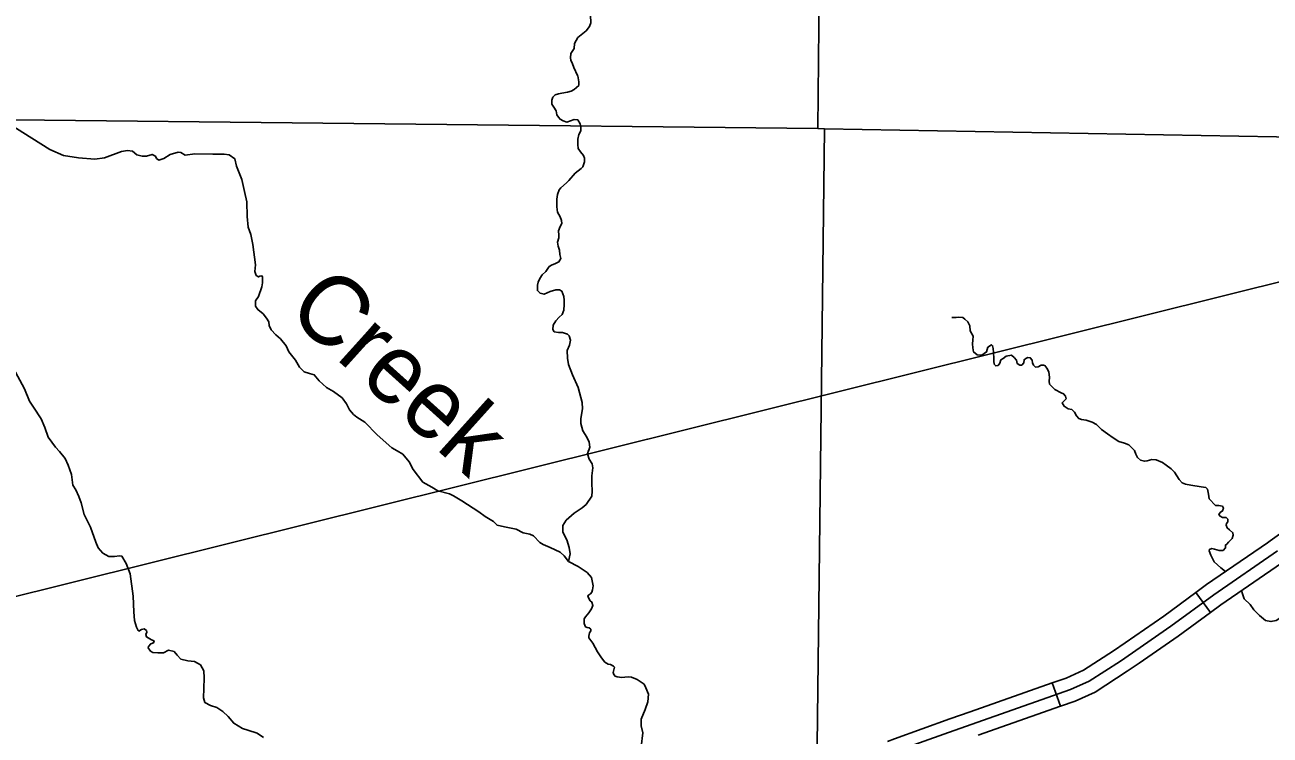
# Model space of a CAD drawing. Extents: x 1369979 to 1371646, y 379997 to 381064.
# Drawn here: x 1370735.9 to 1370824.5, y 380191.4 to 380241.9 of the extents above; entities that cross this region are included whole.
import ezdxf

# ---------------------------------------------------------------- set-up
doc = ezdxf.new("R2010")
doc.units = 0
doc.layers.add('Default', color=7, linetype='Continuous')
doc.layers.add('R_Border Notes', color=7, linetype='Continuous')

msp = doc.modelspace()

# ---------------------------------------------------------------- linework, layer by layer
at = {"layer": 'Default'}
msp.add_line((1370501.904, 380143.18), (1370944.13, 380253.288), dxfattribs=at)
at = {"layer": 'R_Border Notes'}
for p, q in [((1370819.17, 380201.565), (1370820.212, 380200.149)), ((1370809.543, 380193.48), (1370808.962, 380195.139))]:
    msp.add_line(p, q, dxfattribs=at)
for points in [[(1370792.442, 380249.08), (1370792.292, 380234.546)], [(1370775.218, 380241.032), (1370775.824, 380241.506), (1370776.061, 380241.816), (1370776.15, 380242.068), (1370776.12, 380242.601), (1370775.839, 380242.867), (1370775.307, 380243.059), (1370774.657, 380243.148), (1370774.169, 380243.4), (1370773.903, 380243.725), (1370773.725, 380244.406), (1370773.711, 380244.805)], [(1370774.967, 380237.338), (1370775.292, 380237.615), (1370775.292, 380237.881), (1370775.218, 380238.295), (1370775.204, 380238.325), (1370774.938, 380238.902), (1370774.834, 380239.153), (1370774.716, 380239.405), (1370774.701, 380239.568), (1370774.731, 380239.878), (1370774.952, 380240.248), (1370774.982, 380240.588), (1370775.218, 380241.032)], [(1370621.017, 380238.769), (1370668.758, 380237.252), (1370668.871, 380237.248), (1370730.521, 380235.229), (1370730.683, 380235.223), (1370792.292, 380234.546), (1370792.765, 380234.537), (1370854.39, 380233.44), (1370854.696, 380233.431), (1370866.771, 380233.075)], [(1370775.218, 380235.169), (1370774.967, 380235.193), (1370774.701, 380235.104), (1370774.435, 380235.015), (1370774.169, 380235.089), (1370773.962, 380235.207), (1370773.844, 380235.355), (1370773.74, 380235.533), (1370773.681, 380235.814), (1370773.519, 380236.08), (1370773.385, 380236.288), (1370773.385, 380236.569), (1370773.445, 380236.791), (1370773.622, 380236.939), (1370773.858, 380237.027), (1370774.095, 380237.072), (1370774.494, 380237.146), (1370774.76, 380237.205), (1370774.967, 380237.338)], [(1370742.768, 380232.918), (1370741.56, 380232.467), (1370740.88, 380232.363), (1370739.712, 380232.467), (1370738.633, 380232.644), (1370737.672, 380233.073), (1370733.992, 380235.352), (1370733.519, 380235.751), (1370733.238, 380235.943), (1370732.573, 380236.091), (1370732.233, 380236.121)], [(1370774.583, 380230.849), (1370775.041, 380231.382), (1370775.47, 380231.722), (1370775.573, 380231.825), (1370775.706, 380232.195), (1370775.691, 380232.447), (1370775.618, 380232.639), (1370775.411, 380232.905), (1370775.248, 380233.127), (1370775.218, 380233.408), (1370775.218, 380233.793), (1370775.292, 380234.119), (1370775.44, 380234.385), (1370775.425, 380234.651), (1370775.381, 380234.888), (1370775.218, 380235.169)], [(1370792.765, 380234.537), (1370792.199, 380186.712)], [(1370746.808, 380232.873), (1370746.227, 380232.711), (1370745.768, 380232.43), (1370745.428, 380232.311), (1370745.266, 380232.43), (1370745.177, 380232.578), (1370744.941, 380232.711), (1370744.556, 380232.592), (1370744.246, 380232.578), (1370743.861, 380232.681), (1370743.551, 380232.947), (1370743.196, 380232.992), (1370742.768, 380232.918)], [(1370751.962, 380227.009), (1370751.784, 380227.532), (1370751.696, 380228.302), (1370751.681, 380229.352), (1370751.518, 380230.077), (1370751.326, 380230.92), (1370750.957, 380231.882), (1370750.824, 380232.4), (1370750.424, 380232.681), (1370750.07, 380232.74), (1370749.271, 380232.74), (1370747.986, 380232.755), (1370747.306, 380232.666), (1370746.98, 380232.844), (1370746.808, 380232.873)], [(1370773.74, 380228.98), (1370773.725, 380229.532), (1370773.77, 380229.858), (1370773.903, 380230.198), (1370774.021, 380230.346), (1370774.42, 380230.701), (1370774.583, 380230.849)], [(1370774.228, 380222.608), (1370774.095, 380222.988), (1370773.918, 380223.077), (1370773.666, 380223.092), (1370773.267, 380222.959), (1370772.824, 380222.766), (1370772.543, 380222.84), (1370772.351, 380223.033), (1370772.351, 380223.417), (1370772.41, 380223.624), (1370772.528, 380223.891), (1370772.676, 380224.142), (1370772.957, 380224.394), (1370773.193, 380224.734), (1370773.386, 380224.867), (1370773.578, 380224.941), (1370773.873, 380225.074), (1370774.006, 380225.311), (1370773.947, 380225.592), (1370773.918, 380225.903), (1370773.829, 380226.199), (1370773.785, 380226.48), (1370773.873, 380226.776), (1370773.873, 380226.983), (1370773.844, 380227.279), (1370773.962, 380227.59), (1370774.08, 380227.811), (1370774.065, 380228.004), (1370773.962, 380228.285), (1370773.785, 380228.61), (1370773.74, 380228.98)], [(1370754.487, 380219.102), (1370754.075, 380219.611), (1370753.736, 380219.892), (1370753.41, 380220.247), (1370753.263, 380220.558), (1370753.248, 380220.81), (1370753.085, 380221.076), (1370752.834, 380221.387), (1370752.464, 380221.682), (1370752.287, 380221.934), (1370752.302, 380222.304), (1370752.509, 380222.615), (1370752.76, 380223.31), (1370752.804, 380223.576), (1370752.789, 380224.005), (1370752.76, 380224.079), (1370752.597, 380224.05), (1370752.523, 380224.005), (1370752.346, 380224.109), (1370752.257, 380224.39), (1370752.287, 380224.863), (1370752.11, 380226.299), (1370751.962, 380227.009)], [(1370774.479, 380218.224), (1370774.465, 380218.776), (1370774.627, 380219.146), (1370774.701, 380219.501), (1370774.598, 380219.812), (1370774.494, 380219.945), (1370774.125, 380220.063), (1370773.844, 380220.063), (1370773.548, 380220.108), (1370773.445, 380220.256), (1370773.474, 380220.581), (1370773.652, 380220.892), (1370773.888, 380221.143), (1370774.11, 380221.336), (1370774.228, 380221.632), (1370774.258, 380222.031), (1370774.243, 380222.342), (1370774.228, 380222.608)], [(1370805.301, 380218.12), (1370805.227, 380217.869), (1370805.109, 380217.706), (1370804.946, 380217.676), (1370804.842, 380217.809), (1370804.813, 380218.017), (1370804.798, 380218.209), (1370804.783, 380218.624), (1370804.768, 380218.905), (1370804.724, 380219.112), (1370804.635, 380219.186), (1370804.384, 380219.009), (1370804.28, 380218.668), (1370803.955, 380218.446), (1370803.614, 380218.476), (1370803.363, 380218.668), (1370803.304, 380218.964), (1370803.289, 380219.246), (1370803.319, 380219.512), (1370803.333, 380219.794), (1370803.126, 380220.164), (1370803.097, 380220.519), (1370802.949, 380220.815), (1370802.756, 380221.008), (1370802.594, 380221.126), (1370802.313, 380221.141), (1370802.12, 380221.126), (1370801.81, 380221.126)], [(1370737.059, 380213.903), (1370736.515, 380214.738), (1370736.235, 380215.167), (1370735.865, 380216.055), (1370735.067, 380217.534), (1370734.564, 380218.407), (1370734.165, 380218.895)], [(1370760.074, 380213.672), (1370759.512, 380214.042), (1370759.276, 380214.22), (1370758.995, 380214.56), (1370758.773, 380214.989), (1370758.463, 380215.403), (1370757.842, 380215.847), (1370757.354, 380216.143), (1370756.837, 380216.617), (1370756.482, 380217.031), (1370756.142, 380217.149), (1370755.758, 380217.253), (1370755.433, 380217.593), (1370755.137, 380218.096), (1370754.664, 380218.688), (1370754.487, 380219.102)], [(1370808.76, 380216.377), (1370808.733, 380216.595), (1370808.763, 380216.847), (1370808.718, 380217.261), (1370808.57, 380217.528), (1370808.437, 380217.706), (1370808.349, 380217.735), (1370808.171, 380217.72), (1370807.964, 380217.602), (1370807.772, 380217.587), (1370807.624, 380217.72), (1370807.55, 380217.898), (1370807.535, 380218.076), (1370807.402, 380218.254), (1370807.224, 380218.283), (1370807.091, 380218.209), (1370806.958, 380218.12), (1370806.943, 380217.898), (1370806.795, 380217.735), (1370806.662, 380217.72), (1370806.47, 380217.839), (1370806.425, 380218.076), (1370806.248, 380218.283), (1370806.07, 380218.431), (1370805.686, 380218.372), (1370805.464, 380218.194), (1370805.301, 380218.12)], [(1370775.972, 380211.626), (1370776.076, 380211.892), (1370776.017, 380212.262), (1370775.869, 380212.617), (1370775.588, 380213.061), (1370775.44, 380213.579), (1370775.44, 380213.949), (1370775.558, 380214.614), (1370775.529, 380215.073), (1370775.248, 380216.153), (1370774.834, 380217.041), (1370774.553, 380217.766), (1370774.479, 380218.224)], [(1370814.896, 380211.393), (1370814.811, 380211.654), (1370814.633, 380211.861), (1370814.411, 380212.068), (1370814.1, 380212.187), (1370813.701, 380212.305), (1370813.287, 380212.557), (1370812.887, 380212.853), (1370812.473, 380213.164), (1370812.118, 380213.505), (1370811.807, 380213.668), (1370811.364, 380213.816), (1370811.053, 380213.875), (1370810.846, 380213.949), (1370810.683, 380214.127), (1370810.535, 380214.378), (1370810.358, 380214.571), (1370810.091, 380214.615), (1370809.81, 380214.808), (1370809.662, 380215.045), (1370809.943, 380215.341), (1370809.914, 380215.519), (1370809.766, 380215.696), (1370809.588, 380215.77), (1370809.144, 380215.992), (1370808.893, 380216.259), (1370808.76, 380216.377)], [(1370739.912, 380207.934), (1370739.735, 380208.4), (1370739.528, 380208.858), (1370739.306, 380209.199), (1370739.203, 380209.953), (1370738.981, 380210.619), (1370738.759, 380211.092), (1370738.36, 380211.595), (1370738.079, 380211.891), (1370737.562, 380212.616), (1370737.311, 380213.297), (1370737.059, 380213.903)], [(1370761.995, 380211.853), (1370760.946, 380212.785), (1370760.074, 380213.672)], [(1370766.984, 380208.093), (1370766.383, 380208.441), (1370766.087, 380208.589), (1370765.274, 380208.796), (1370764.845, 380209.048), (1370764.195, 380209.417), (1370763.515, 380210.305), (1370763.234, 380210.853), (1370762.776, 380211.4), (1370762.365, 380211.631), (1370761.995, 380211.853)], [(1370776.224, 380209.344), (1370776.224, 380209.856), (1370776.283, 380210.433), (1370776.253, 380210.714), (1370776.017, 380211.055), (1370775.914, 380211.418), (1370775.987, 380211.655)], [(1370817.985, 380209.607), (1370817.648, 380210.135), (1370817.411, 380210.357), (1370817.071, 380210.623), (1370816.805, 380210.816), (1370816.346, 380211.008), (1370816.05, 380211.023), (1370815.725, 380210.934), (1370815.518, 380210.905), (1370815.251, 380210.979), (1370815.029, 380211.156), (1370814.896, 380211.393)], [(1370819.997, 380208.926), (1370819.879, 380209.045), (1370819.553, 380209.089), (1370818.829, 380209.193), (1370818.429, 380209.267), (1370818.207, 380209.356), (1370817.985, 380209.607)], [(1370774.552, 380203.773), (1370774.672, 380204.314), (1370774.612, 380204.773), (1370774.435, 380205.305), (1370774.154, 380205.853), (1370774.154, 380206.326), (1370774.391, 380206.711), (1370774.952, 380207.214), (1370775.529, 380207.599), (1370775.81, 380207.835), (1370776.224, 380208.412), (1370776.253, 380208.782), (1370776.224, 380209.344)], [(1370821.283, 380203.054), (1370820.959, 380203.314), (1370820.485, 380203.744), (1370820.249, 380204.232), (1370820.13, 380204.528), (1370820.145, 380204.632), (1370820.308, 380204.706), (1370820.5, 380204.647), (1370820.826, 380204.543), (1370821.107, 380204.543), (1370821.284, 380204.736), (1370821.284, 380204.943), (1370821.373, 380205.002), (1370821.506, 380205.15), (1370821.758, 380205.417), (1370821.832, 380205.639), (1370821.817, 380205.817), (1370821.58, 380206.024), (1370821.403, 380206.157), (1370821.329, 380206.365), (1370821.344, 380206.483), (1370821.447, 380206.587), (1370821.462, 380206.779), (1370821.329, 380206.898), (1370821.077, 380206.912), (1370820.9, 380206.986), (1370820.811, 380207.12), (1370820.9, 380207.253), (1370821.077, 380207.371), (1370821.136, 380207.564), (1370821.062, 380207.697), (1370820.796, 380207.756), (1370820.574, 380207.756), (1370820.116, 380208.23), (1370820.071, 380208.571), (1370819.997, 380208.926)], [(1370829.341, 380208.68), (1370828.144, 380207.877), (1370824.47, 380205.243), (1370824.276, 380205.11)], [(1370743.593, 380201.313), (1370743.386, 380202.903), (1370743.105, 380203.628), (1370742.795, 380204.146), (1370742.617, 380204.176), (1370742.277, 380204.131), (1370741.878, 380204.131), (1370741.45, 380204.368), (1370741.11, 380204.738), (1370740.932, 380205.137), (1370740.563, 380206.217), (1370740.119, 380207.12), (1370739.912, 380207.934)], [(1370776.193, 380202.629), (1370775.883, 380202.989), (1370775.247, 380203.418), (1370774.552, 380203.773), (1370774.242, 380204.173), (1370773.961, 380204.439), (1370773.266, 380204.764), (1370772.749, 380204.986), (1370772.527, 380205.134), (1370772.069, 380205.593), (1370771.803, 380205.726), (1370771.345, 380205.815), (1370770.827, 380206.066), (1370770.014, 380206.229), (1370769.482, 380206.347), (1370769.231, 380206.614), (1370768.64, 380206.969), (1370768.182, 380207.294), (1370766.984, 380208.093)], [(1370824.276, 380205.11), (1370819.937, 380202.13), (1370819.17, 380201.565)], [(1370824.975, 380204.524), (1370820.447, 380201.413), (1370817.402, 380199.173), (1370813.81, 380196.698), (1370811.598, 380195.265), (1370810.271, 380194.666), (1370801.984, 380191.761), (1370798.055, 380190.355)], [(1370825.271, 380203.661), (1370820.956, 380200.697), (1370820.212, 380200.149)], [(1370777.742, 380195.877), (1370777.819, 380196.253), (1370777.76, 380196.342), (1370777.538, 380196.46), (1370777.376, 380196.475), (1370777.154, 380196.623), (1370776.917, 380196.919), (1370776.622, 380197.348), (1370776.282, 380197.969), (1370776.001, 380198.354), (1370776.016, 380198.472), (1370776.06, 380198.694), (1370776.149, 380198.842), (1370776.149, 380198.96), (1370776.031, 380199.049), (1370775.883, 380199.079), (1370775.764, 380199.138), (1370775.676, 380199.375), (1370775.676, 380199.537), (1370775.676, 380199.7), (1370775.779, 380199.833), (1370776.016, 380200.129), (1370776.193, 380200.41), (1370776.297, 380200.647), (1370776.229, 380200.884), (1370776.096, 380200.987), (1370775.986, 380201.18), (1370775.942, 380201.298), (1370775.971, 380201.387), (1370776.119, 380201.475), (1370776.208, 380201.594), (1370776.267, 380201.757), (1370776.311, 380202.052), (1370776.193, 380202.629)], [(1370814.148, 380197.999), (1370816.892, 380199.889), (1370819.17, 380201.565)], [(1370827.627, 380198.611), (1370826.936, 380198.878), (1370826.477, 380198.922), (1370826.24, 380198.996), (1370825.944, 380199.278), (1370825.767, 380199.515), (1370825.575, 380199.692), (1370825.397, 380199.766), (1370825.16, 380199.737), (1370824.879, 380199.589), (1370824.509, 380199.5), (1370824.125, 380199.589), (1370823.696, 380199.944), (1370823.311, 380200.329), (1370823.03, 380200.714), (1370822.616, 380201.129), (1370822.483, 380201.484), (1370822.429, 380201.709)], [(1370746.515, 380197.385), (1370746.121, 380197.466), (1370745.766, 380197.289), (1370745.352, 380197.274), (1370744.997, 380197.303), (1370744.82, 380197.407), (1370744.672, 380197.629), (1370744.687, 380197.732), (1370744.849, 380197.925), (1370745.056, 380197.984), (1370745.086, 380198.132), (1370744.894, 380198.206), (1370744.554, 380198.413), (1370744.495, 380198.576), (1370744.568, 380198.753), (1370744.539, 380198.857), (1370744.391, 380198.975), (1370744.199, 380198.946), (1370744.007, 380198.827), (1370743.948, 380198.872), (1370743.829, 380199.108), (1370743.682, 380199.582), (1370743.637, 380200.203), (1370743.593, 380201.313)], [(1370820.212, 380200.149), (1370817.912, 380198.457), (1370815.146, 380196.551)], [(1370808.962, 380195.139), (1370809.944, 380195.483), (1370811.176, 380196.039), (1370813.322, 380197.429), (1370814.148, 380197.999)], [(1370752.871, 380191.26), (1370752.428, 380191.57), (1370751.763, 380191.777), (1370751.364, 380191.911), (1370750.757, 380192.28), (1370750.358, 380192.754), (1370749.974, 380193.109), (1370749.56, 380193.39), (1370749.087, 380193.538), (1370748.703, 380193.76), (1370748.599, 380194.071), (1370748.629, 380194.736), (1370748.644, 380195.506), (1370748.614, 380196.009), (1370748.378, 380196.423), (1370747.964, 380196.675), (1370747.491, 380196.719), (1370746.988, 380196.837), (1370746.722, 380197.104), (1370746.515, 380197.385)], [(1370815.146, 380196.551), (1370814.299, 380195.967), (1370812.02, 380194.492), (1370810.598, 380193.849), (1370809.543, 380193.48)], [(1370779.632, 380188.827), (1370779.28, 380189.145), (1370779.28, 380189.308), (1370779.294, 380189.574), (1370779.664, 380189.944), (1370779.738, 380190.595), (1370779.841, 380191.601), (1370779.738, 380192.089), (1370779.738, 380192.563), (1370780.004, 380193.244), (1370780.211, 380193.791), (1370780.24, 380194.338), (1370780.063, 380194.797), (1370779.945, 380195.049), (1370779.442, 380195.389), (1370779.043, 380195.552), (1370778.851, 380195.566), (1370778.555, 380195.552), (1370778.348, 380195.522), (1370778.023, 380195.566), (1370777.875, 380195.611), (1370777.772, 380195.729), (1370777.742, 380195.877)], [(1370808.962, 380195.139), (1370803.122, 380193.092)], [(1370809.543, 380193.48), (1370803.704, 380191.433)], [(1370803.123, 380193.092), (1370801.691, 380192.59), (1370797.736, 380191.174), (1370797.253, 380190.971)]]:
    msp.add_lwpolyline(points, dxfattribs=at)

# ---------------------------------------------------------------- texts
msp.add_text('Creek', height=4.95, rotation=317.98573, dxfattribs=at).set_placement((1370754.371, 380221.448))

doc.saveas('drawing.dxf')
